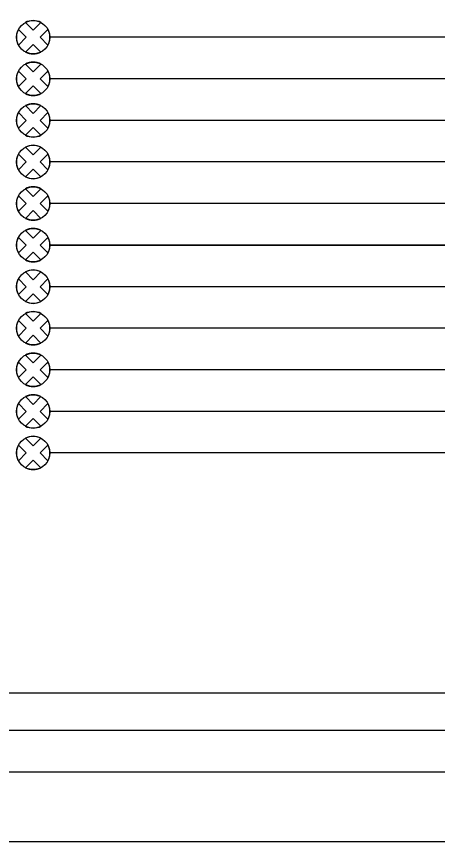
# Model space of a CAD drawing. Extents: x 1805893 to 1833564, y 708898 to 716199.
# Drawn here: x 1831723.1 to 1831784, y 714257.9 to 714377 of the extents above; entities that cross this region are included whole.
import ezdxf

# ---------------------------------------------------------------- set-up
doc = ezdxf.new("R2010")
doc.units = 0
for name, color, linetype in [('BR_P_Sub_Hidden', 7, 'Continuous'), ('SH_Border', 7, 'Continuous'), ('SH_Cut_Line', 7, 'Continuous'), ('SH_Data', 7, 'Continuous')]:
    doc.layers.add(name, color=color, linetype=linetype)

msp = doc.modelspace()

# ---------------------------------------------------------------- linework, layer by layer
at = {"layer": 'BR_P_Sub_Hidden'}
for points in [[(1831500.32, 714509.57), (1831957.51, 714509.57), (1831957.51, 714273.91), (1831500.32, 714273.91)], [(1831570.12, 714505.91), (1831894.14, 714505.91), (1831894.14, 714279.3), (1831570.12, 714279.3)]]:
    msp.add_lwpolyline(points, close=True, dxfattribs=at)
at = {"layer": 'SH_Border'}
msp.add_lwpolyline([(1831362.49, 714687.91), (1831992.49, 714687.91), (1831992.49, 714267.91), (1831362.49, 714267.91)], close=True, dxfattribs=at)
at = {"layer": 'SH_Cut_Line'}
msp.add_lwpolyline([(1831322.49, 714257.91), (1832002.49, 714257.91), (1832002.49, 714697.91), (1831322.49, 714697.91)], close=True, dxfattribs=at)
at = {"layer": 'SH_Data'}
for p, q in [((1831725.55, 714375), (1831724.43, 714376.12)), ((1831724.43, 714376.12), (1831725.55, 714375)), ((1831725.55, 714375), (1831726.67, 714376.12)), ((1831725.55, 714375), (1831726.67, 714376.12)), ((1831724.53, 714373.99), (1831723.41, 714375.11)), ((1831724.53, 714373.99), (1831723.41, 714375.11)), ((1831726.56, 714373.99), (1831727.68, 714375.11)), ((1831727.68, 714375.11), (1831726.56, 714373.99)), ((1831723.41, 714372.87), (1831724.53, 714373.99)), ((1831723.41, 714372.87), (1831724.53, 714373.99)), ((1831727.68, 714372.87), (1831726.56, 714373.99)), ((1831726.56, 714373.99), (1831727.68, 714372.87)), ((1831785.27, 714373.99), (1831727.96, 714373.99)), ((1831785.27, 714373.99), (1831727.96, 714373.99)), ((1831724.43, 714371.85), (1831725.55, 714372.97)), ((1831725.55, 714372.97), (1831724.43, 714371.85)), ((1831726.67, 714371.85), (1831725.55, 714372.97)), ((1831726.67, 714371.85), (1831725.55, 714372.97)), ((1831725.55, 714369), (1831724.43, 714370.12)), ((1831724.43, 714370.12), (1831725.55, 714369)), ((1831725.55, 714369), (1831726.67, 714370.12)), ((1831725.55, 714369), (1831726.67, 714370.12)), ((1831724.53, 714367.99), (1831723.41, 714369.11)), ((1831724.53, 714367.99), (1831723.41, 714369.11)), ((1831726.56, 714367.99), (1831727.68, 714369.11)), ((1831727.68, 714369.11), (1831726.56, 714367.99)), ((1831723.41, 714366.87), (1831724.53, 714367.99)), ((1831723.41, 714366.87), (1831724.53, 714367.99)), ((1831727.68, 714366.87), (1831726.56, 714367.99)), ((1831726.56, 714367.99), (1831727.68, 714366.87)), ((1831785.27, 714367.99), (1831727.96, 714367.99)), ((1831785.27, 714367.99), (1831727.96, 714367.99)), ((1831724.43, 714365.85), (1831725.55, 714366.97)), ((1831725.55, 714366.97), (1831724.43, 714365.85)), ((1831726.67, 714365.85), (1831725.55, 714366.97)), ((1831726.67, 714365.85), (1831725.55, 714366.97)), ((1831725.55, 714363), (1831724.43, 714364.12)), ((1831724.43, 714364.12), (1831725.55, 714363)), ((1831725.55, 714363), (1831726.67, 714364.12)), ((1831725.55, 714363), (1831726.67, 714364.12)), ((1831724.53, 714361.99), (1831723.41, 714363.11)), ((1831724.53, 714361.99), (1831723.41, 714363.11)), ((1831726.56, 714361.99), (1831727.68, 714363.11)), ((1831727.68, 714363.11), (1831726.56, 714361.99)), ((1831723.41, 714360.87), (1831724.53, 714361.99)), ((1831723.41, 714360.87), (1831724.53, 714361.99)), ((1831727.68, 714360.87), (1831726.56, 714361.99)), ((1831726.56, 714361.99), (1831727.68, 714360.87)), ((1831785.27, 714361.99), (1831727.96, 714361.99)), ((1831785.27, 714361.99), (1831727.96, 714361.99)), ((1831724.43, 714359.85), (1831725.55, 714360.97)), ((1831725.55, 714360.97), (1831724.43, 714359.85)), ((1831726.67, 714359.85), (1831725.55, 714360.97)), ((1831726.67, 714359.85), (1831725.55, 714360.97)), ((1831724.53, 714355.99), (1831723.41, 714357.11)), ((1831724.53, 714355.99), (1831723.41, 714357.11)), ((1831725.55, 714357), (1831724.43, 714358.12)), ((1831724.43, 714358.12), (1831725.55, 714357)), ((1831725.55, 714357), (1831726.67, 714358.12)), ((1831725.55, 714357), (1831726.67, 714358.12)), ((1831726.56, 714355.99), (1831727.68, 714357.11)), ((1831727.68, 714357.11), (1831726.56, 714355.99)), ((1831723.41, 714354.87), (1831724.53, 714355.99)), ((1831723.41, 714354.87), (1831724.53, 714355.99)), ((1831727.68, 714354.87), (1831726.56, 714355.99)), ((1831726.56, 714355.99), (1831727.68, 714354.87)), ((1831785.27, 714355.99), (1831727.96, 714355.99)), ((1831785.27, 714355.99), (1831727.96, 714355.99)), ((1831724.43, 714353.85), (1831725.55, 714354.97)), ((1831725.55, 714354.97), (1831724.43, 714353.85)), ((1831726.67, 714353.85), (1831725.55, 714354.97)), ((1831726.67, 714353.85), (1831725.55, 714354.97)), ((1831724.53, 714349.99), (1831723.41, 714351.11)), ((1831724.53, 714349.99), (1831723.41, 714351.11)), ((1831725.55, 714351), (1831724.43, 714352.12)), ((1831724.43, 714352.12), (1831725.55, 714351)), ((1831725.55, 714351), (1831726.67, 714352.12)), ((1831725.55, 714351), (1831726.67, 714352.12)), ((1831726.56, 714349.99), (1831727.68, 714351.11)), ((1831727.68, 714351.11), (1831726.56, 714349.99)), ((1831723.41, 714348.87), (1831724.53, 714349.99)), ((1831723.41, 714348.87), (1831724.53, 714349.99)), ((1831727.68, 714348.87), (1831726.56, 714349.99)), ((1831726.56, 714349.99), (1831727.68, 714348.87)), ((1831785.27, 714349.99), (1831727.96, 714349.96)), ((1831785.27, 714349.99), (1831727.96, 714349.99)), ((1831724.43, 714347.85), (1831725.55, 714348.97)), ((1831725.55, 714348.97), (1831724.43, 714347.85)), ((1831726.67, 714347.85), (1831725.55, 714348.97)), ((1831726.67, 714347.85), (1831725.55, 714348.97)), ((1831724.53, 714343.99), (1831723.41, 714345.11)), ((1831724.53, 714343.99), (1831723.41, 714345.11)), ((1831725.55, 714345), (1831724.43, 714346.12)), ((1831724.43, 714346.12), (1831725.55, 714345)), ((1831725.55, 714345), (1831726.67, 714346.12)), ((1831725.55, 714345), (1831726.67, 714346.12)), ((1831726.56, 714343.99), (1831727.68, 714345.11)), ((1831727.68, 714345.11), (1831726.56, 714343.99)), ((1831723.41, 714342.87), (1831724.53, 714343.99)), ((1831723.41, 714342.87), (1831724.53, 714343.99)), ((1831727.68, 714342.87), (1831726.56, 714343.99)), ((1831726.56, 714343.99), (1831727.68, 714342.87)), ((1831785.27, 714343.99), (1831727.96, 714343.99)), ((1831727.96, 714343.99), (1831785.27, 714343.99)), ((1831724.43, 714341.85), (1831725.55, 714342.97)), ((1831725.55, 714342.97), (1831724.43, 714341.85)), ((1831726.67, 714341.85), (1831725.55, 714342.97)), ((1831726.67, 714341.85), (1831725.55, 714342.97)), ((1831724.53, 714337.99), (1831723.41, 714339.11)), ((1831724.53, 714337.99), (1831723.41, 714339.11)), ((1831725.55, 714339), (1831724.43, 714340.12)), ((1831724.43, 714340.12), (1831725.55, 714339)), ((1831725.55, 714339), (1831726.67, 714340.12)), ((1831725.55, 714339), (1831726.67, 714340.12)), ((1831726.56, 714337.99), (1831727.68, 714339.11)), ((1831727.68, 714339.11), (1831726.56, 714337.99)), ((1831723.41, 714336.87), (1831724.53, 714337.99)), ((1831723.41, 714336.87), (1831724.53, 714337.99)), ((1831727.68, 714336.87), (1831726.56, 714337.99)), ((1831726.56, 714337.99), (1831727.68, 714336.87)), ((1831785.27, 714337.99), (1831727.96, 714337.99)), ((1831785.27, 714337.99), (1831727.96, 714337.99)), ((1831724.43, 714335.85), (1831725.55, 714336.97)), ((1831725.55, 714336.97), (1831724.43, 714335.85)), ((1831726.67, 714335.85), (1831725.55, 714336.97)), ((1831726.67, 714335.85), (1831725.55, 714336.97)), ((1831725.55, 714333), (1831724.43, 714334.12)), ((1831724.43, 714334.12), (1831725.55, 714333)), ((1831725.55, 714333), (1831726.67, 714334.12)), ((1831725.55, 714333), (1831726.67, 714334.12)), ((1831724.53, 714331.99), (1831723.41, 714333.11)), ((1831724.53, 714331.99), (1831723.41, 714333.11)), ((1831723.41, 714330.87), (1831724.53, 714331.99)), ((1831723.41, 714330.87), (1831724.53, 714331.99)), ((1831726.56, 714331.99), (1831727.68, 714333.11)), ((1831727.68, 714333.11), (1831726.56, 714331.99)), ((1831727.68, 714330.87), (1831726.56, 714331.99)), ((1831726.56, 714331.99), (1831727.68, 714330.87)), ((1831785.27, 714331.99), (1831727.96, 714331.99)), ((1831785.27, 714331.99), (1831727.96, 714331.99)), ((1831724.43, 714329.85), (1831725.55, 714330.97)), ((1831725.55, 714330.97), (1831724.43, 714329.85)), ((1831726.67, 714329.85), (1831725.55, 714330.97)), ((1831726.67, 714329.85), (1831725.55, 714330.97)), ((1831725.55, 714327), (1831724.43, 714328.12)), ((1831724.43, 714328.12), (1831725.55, 714327)), ((1831725.55, 714327), (1831726.67, 714328.12)), ((1831725.55, 714327), (1831726.67, 714328.12)), ((1831724.53, 714325.99), (1831723.41, 714327.11)), ((1831724.53, 714325.99), (1831723.41, 714327.11)), ((1831726.56, 714325.99), (1831727.68, 714327.11)), ((1831727.68, 714327.11), (1831726.56, 714325.99)), ((1831723.41, 714324.87), (1831724.53, 714325.99)), ((1831723.41, 714324.87), (1831724.53, 714325.99)), ((1831724.43, 714323.85), (1831725.55, 714324.97)), ((1831725.55, 714324.97), (1831724.43, 714323.85)), ((1831726.67, 714323.85), (1831725.55, 714324.97)), ((1831726.67, 714323.85), (1831725.55, 714324.97)), ((1831727.68, 714324.87), (1831726.56, 714325.99)), ((1831726.56, 714325.99), (1831727.68, 714324.87)), ((1831785.27, 714325.99), (1831727.96, 714325.99)), ((1831785.27, 714325.99), (1831727.96, 714325.99)), ((1831725.55, 714321), (1831724.43, 714322.12)), ((1831724.43, 714322.12), (1831725.55, 714321)), ((1831725.55, 714321), (1831726.67, 714322.12)), ((1831725.55, 714321), (1831726.67, 714322.12)), ((1831724.53, 714319.99), (1831723.41, 714321.11)), ((1831724.53, 714319.99), (1831723.41, 714321.11)), ((1831726.56, 714319.99), (1831727.68, 714321.11)), ((1831727.68, 714321.11), (1831726.56, 714319.99)), ((1831723.41, 714318.87), (1831724.53, 714319.99)), ((1831723.41, 714318.87), (1831724.53, 714319.99)), ((1831724.43, 714317.85), (1831725.55, 714318.97)), ((1831725.55, 714318.97), (1831724.43, 714317.85)), ((1831726.67, 714317.85), (1831725.55, 714318.97)), ((1831726.67, 714317.85), (1831725.55, 714318.97)), ((1831727.68, 714318.87), (1831726.56, 714319.99)), ((1831726.56, 714319.99), (1831727.68, 714318.87)), ((1831785.27, 714319.99), (1831727.96, 714319.99)), ((1831785.27, 714319.99), (1831727.96, 714319.99)), ((1831725.55, 714315), (1831724.43, 714316.12)), ((1831724.43, 714316.12), (1831725.55, 714315)), ((1831725.55, 714315), (1831726.67, 714316.12)), ((1831725.55, 714315), (1831726.67, 714316.12)), ((1831724.53, 714313.99), (1831723.41, 714315.11)), ((1831724.53, 714313.99), (1831723.41, 714315.11)), ((1831726.56, 714313.99), (1831727.68, 714315.11)), ((1831727.68, 714315.11), (1831726.56, 714313.99)), ((1831723.41, 714312.87), (1831724.53, 714313.99)), ((1831723.41, 714312.87), (1831724.53, 714313.99)), ((1831724.43, 714311.85), (1831725.55, 714312.97)), ((1831725.55, 714312.97), (1831724.43, 714311.85)), ((1831726.67, 714311.85), (1831725.55, 714312.97)), ((1831726.67, 714311.85), (1831725.55, 714312.97)), ((1831727.68, 714312.87), (1831726.56, 714313.99)), ((1831726.56, 714313.99), (1831727.68, 714312.87)), ((1831785.27, 714313.99), (1831727.96, 714313.96)), ((1831785.27, 714313.99), (1831727.96, 714313.99))]:
    msp.add_line(p, q, dxfattribs=at)
for centre in [(1831725.55, 714373.99), (1831725.55, 714367.99), (1831725.55, 714361.99), (1831725.55, 714355.99), (1831725.55, 714349.99), (1831725.55, 714343.99), (1831725.55, 714337.99), (1831725.55, 714331.99), (1831725.55, 714325.99), (1831725.55, 714319.99), (1831725.55, 714313.99)]:
    msp.add_circle(centre, 2.41, dxfattribs=at)
for centre, start, end in [((1831725.55, 714373.99), 62.353, 117.647), ((1831725.55, 714373.99), 152.353, 207.647), ((1831725.55, 714373.99), 332.353, 27.647), ((1831725.55, 714373.99), 242.353, 297.647), ((1831725.55, 714367.99), 62.353, 117.647), ((1831725.55, 714367.99), 152.353, 207.647), ((1831725.55, 714367.99), 332.353, 27.647), ((1831725.55, 714367.99), 242.353, 297.647), ((1831725.55, 714361.99), 62.353, 117.647), ((1831725.55, 714361.99), 152.353, 207.647), ((1831725.55, 714361.99), 332.353, 27.647), ((1831725.55, 714361.99), 242.353, 297.647), ((1831725.55, 714355.99), 62.353, 117.647), ((1831725.55, 714355.99), 152.353, 207.647), ((1831725.55, 714355.99), 332.353, 27.647), ((1831725.55, 714355.99), 242.353, 297.647), ((1831725.55, 714349.99), 62.353, 117.647), ((1831725.55, 714349.99), 152.353, 207.647), ((1831725.55, 714349.99), 332.353, 27.647), ((1831725.55, 714349.99), 242.353, 297.647), ((1831725.55, 714343.99), 62.353, 117.647), ((1831725.55, 714343.99), 152.353, 207.647), ((1831725.55, 714343.99), 332.353, 27.647), ((1831725.55, 714343.99), 242.353, 297.647), ((1831725.55, 714337.99), 62.353, 117.647), ((1831725.55, 714337.99), 152.353, 207.647), ((1831725.55, 714337.99), 332.353, 27.647), ((1831725.55, 714337.99), 242.353, 297.647), ((1831725.55, 714331.99), 62.353, 117.647), ((1831725.55, 714331.99), 152.353, 207.647), ((1831725.55, 714331.99), 332.353, 27.647), ((1831725.55, 714331.99), 242.353, 297.647), ((1831725.55, 714325.99), 62.353, 117.647), ((1831725.55, 714325.99), 152.353, 207.647), ((1831725.55, 714325.99), 332.353, 27.647), ((1831725.55, 714325.99), 242.353, 297.647), ((1831725.55, 714319.99), 62.353, 117.647), ((1831725.55, 714319.99), 152.353, 207.647), ((1831725.55, 714319.99), 332.353, 27.647), ((1831725.55, 714319.99), 242.353, 297.647), ((1831725.55, 714313.99), 62.353, 117.647), ((1831725.55, 714313.99), 152.353, 207.647), ((1831725.55, 714313.99), 332.353, 27.647), ((1831725.55, 714313.99), 242.353, 297.647)]:
    msp.add_arc(centre, 2.41, start, end, dxfattribs=at)

doc.saveas('drawing.dxf')
